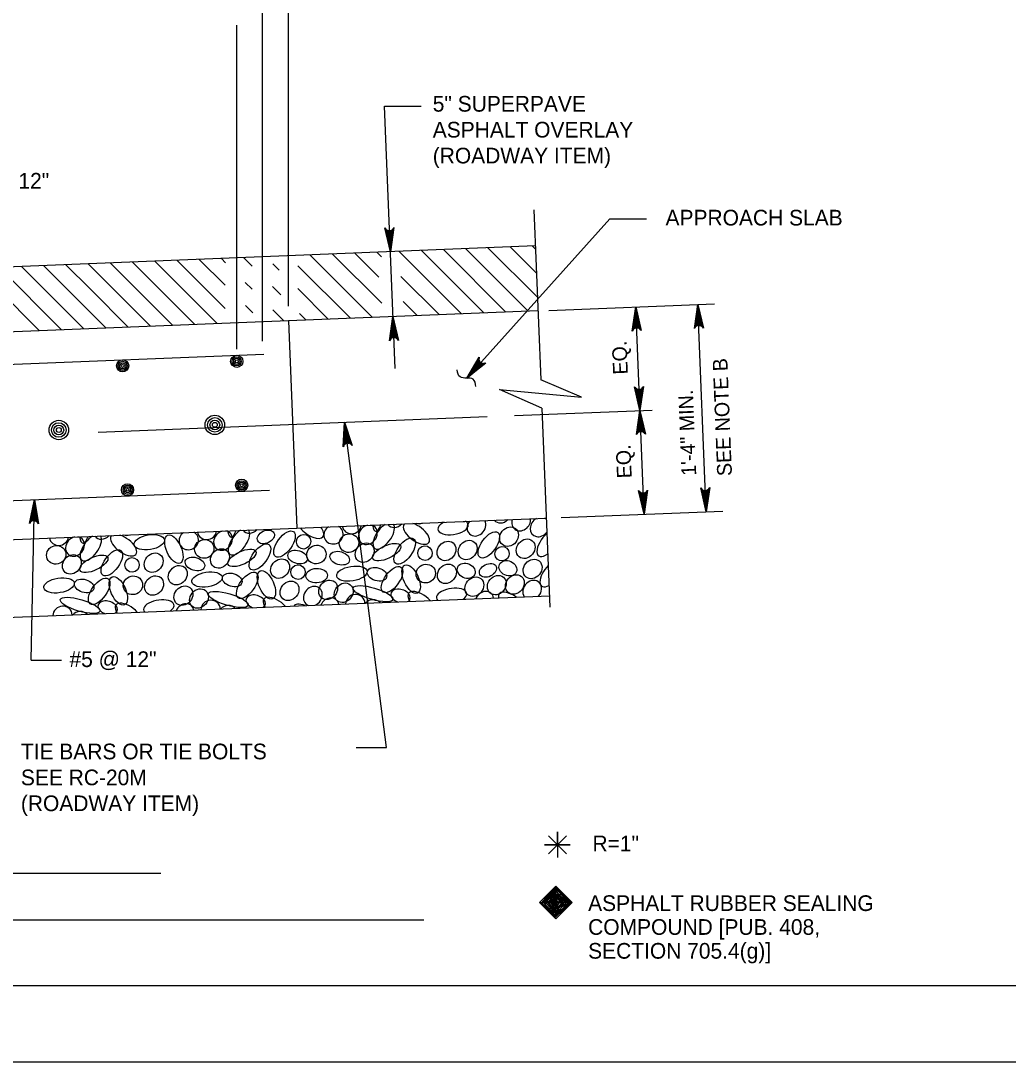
# Model space of a CAD drawing. Extents: x 638167 to 640248, y 296544 to 298920.
# Drawn here: x 638526.2 to 638719.6, y 296544.5 to 296748.5 of the extents above; entities that cross this region are included whole.
import ezdxf

# ---------------------------------------------------------------- set-up
doc = ezdxf.new("R2010")
doc.units = 0
for name, color, linetype in [('1', 7, 'Continuous'), ('50', 7, 'Continuous'), ('PLT-BNDY', 7, 'Continuous')]:
    doc.layers.add(name, color=color, linetype=linetype)

# ---------------------------------------------------------------- blocks, each defined once
blk = doc.blocks.new('BAR')
at = {"layer": '50'}
for radius in [2, 1.5, 1, 0.5]:
    blk.add_circle((0, 0), radius, dxfattribs=at)

msp = doc.modelspace()

# ---------------------------------------------------------------- linework, layer by layer
at = {"layer": '1'}
for p, q in [((638578.63, 296692.57), (638578.63, 296845.26)), ((638573.55, 296685.73), (638573.55, 296754.42)), ((638568.47, 296684.17), (638568.47, 296747.61)), ((638599.49, 296680.39), (638597.43, 296731.73)), ((638597.43, 296731.73), (638604.6, 296731.73)), ((638626.69, 296711.43), (638628.02, 296678.11)), ((638613.52, 296678.48), (638641.55, 296709.65)), ((638641.55, 296709.65), (638648.71, 296709.65)), ((638626.97, 296704.36), (638394.6, 296695.06)), ((638625.56, 296691.59), (638613.34, 296703.81)), ((638627.38, 296694.3), (638617.69, 296703.99)), ((638627.19, 296699.02), (638622.05, 296704.16)), ((638627, 296703.73), (638626.4, 296704.33)), ((638566.19, 296696.66), (638561.13, 296701.72)), ((638566.31, 296701.06), (638565.48, 296701.9)), ((638571.5, 296700.4), (638569.83, 296702.07)), ((638595.1, 296690.37), (638582.88, 296702.59)), ((638596.87, 296693.14), (638587.23, 296702.77)), ((638596.31, 296698.22), (638591.59, 296702.94)), ((638596.81, 296702.25), (638595.94, 296703.12)), ((638603.18, 296700.4), (638600.29, 296703.29)), ((638616.86, 296691.24), (638604.64, 296703.46)), ((638621.21, 296691.42), (638608.99, 296703.64)), ((638529.83, 296687.76), (638517.61, 296699.98)), ((638534.18, 296687.94), (638521.96, 296700.16)), ((638538.54, 296688.11), (638526.31, 296700.33)), ((638539.83, 296691.34), (638530.67, 296700.5)), ((638539.83, 296695.87), (638535.02, 296700.68)), ((638539.83, 296700.4), (638539.37, 296700.85)), ((638551.59, 296688.63), (638539.83, 296700.4)), ((638555.94, 296688.81), (638543.72, 296701.03)), ((638560.29, 296688.98), (638548.07, 296701.2)), ((638564.64, 296689.15), (638552.42, 296701.37)), ((638566.22, 296692.1), (638556.77, 296701.55)), ((638576.81, 296699.61), (638575.54, 296700.89)), ((638590.75, 296690.2), (638580.47, 296700.48)), ((638612.51, 296691.07), (638603.18, 296700.4)), ((638608.16, 296690.89), (638600.64, 296698.41)), ((638547.24, 296688.46), (638539.83, 296695.87)), ((638571.5, 296695.87), (638570.15, 296697.23)), ((638577.14, 296694.76), (638575.49, 296696.41)), ((638586.4, 296690.02), (638580.42, 296696)), ((638627.48, 296691.67), (638334.79, 296679.96)), ((638571.6, 296691.25), (638570.17, 296692.67)), ((638577.7, 296689.68), (638575.52, 296691.86)), ((638603.81, 296690.72), (638601.05, 296693.48)), ((638629.62, 296691.75), (638662.04, 296693.05)), ((638629.62, 296691.75), (638662.04, 296693.05)), ((638648.27, 296651.83), (638646.64, 296692.43)), ((638660.43, 296652.31), (638658.81, 296692.92)), ((638542.89, 296688.28), (638539.83, 296691.34)), ((638578.63, 296689.71), (638580.25, 296649.11)), ((638582.05, 296689.85), (638580.75, 296691.15)), ((638292.39, 296671.91), (638573.81, 296683.16)), ((638622.91, 296671.15), (638649.82, 296672.22)), ((638628.25, 296672.57), (638629.8, 296633.6)), ((638541.37, 296667.89), (638617.51, 296670.93)), ((638597.78, 296606.09), (638589.61, 296669.82)), ((638286.81, 296644.99), (638574.87, 296656.52)), ((638528.19, 296623.24), (638528.84, 296654.67)), ((638283.35, 296637.23), (638629.11, 296651.06)), ((638632.02, 296651.18), (638663.68, 296652.44)), ((638268.72, 296621.39), (638629.72, 296635.83)), ((638528.19, 296623.24), (638534.13, 296623.24)), ((638591.84, 296606.09), (638597.78, 296606.09)), ((638631.29, 296587.06), (638631.29, 296587.06)), ((638290.29, 296581.53), (638553.61, 296581.53)), ((638630.95, 296575.73), (638630.95, 296575.73)), ((638240.28, 296572.39), (638605.1, 296572.39)), ((638205.78, 296559.48), (638991.78, 296559.48))]:
    msp.add_line(p, q, dxfattribs=at)
for points in [[(638598.57, 296703.22), (638597.51, 296707.88), (638597.64, 296707.7), (638597.77, 296707.53), (638597.93, 296707.44), (638598.09, 296707.35), (638598.25, 296707.33), (638598.41, 296707.31), (638598.57, 296707.35), (638598.72, 296707.38), (638598.88, 296707.48), (638599.03, 296707.58), (638599.15, 296707.76), (638599.27, 296707.95), (638598.57, 296703.22), (638599.15, 296707.76), (638599.03, 296707.58), (638598.57, 296703.22), (638598.88, 296707.48), (638598.72, 296707.38), (638598.57, 296703.22), (638598.57, 296707.35), (638598.41, 296707.31), (638598.57, 296703.22), (638598.25, 296707.33), (638598.09, 296707.35), (638598.57, 296703.22), (638597.93, 296707.44), (638597.77, 296707.53), (638598.57, 296703.22), (638597.64, 296707.7)], [(638646.64, 296692.43), (638647.71, 296687.77), (638647.58, 296687.95), (638647.45, 296688.13), (638647.28, 296688.21), (638647.12, 296688.3), (638646.96, 296688.32), (638646.81, 296688.34), (638646.65, 296688.31), (638646.49, 296688.28), (638646.34, 296688.18), (638646.19, 296688.08), (638646.07, 296687.89), (638645.95, 296687.7), (638646.64, 296692.43), (638646.07, 296687.89), (638646.19, 296688.08), (638646.64, 296692.43), (638646.34, 296688.18), (638646.49, 296688.28), (638646.64, 296692.43), (638646.65, 296688.31), (638646.81, 296688.34), (638646.64, 296692.43), (638646.96, 296688.32), (638647.12, 296688.3), (638646.64, 296692.43), (638647.28, 296688.21), (638647.45, 296688.13), (638646.64, 296692.43), (638647.58, 296687.95)], [(638658.81, 296692.92), (638659.87, 296688.26), (638659.74, 296688.44), (638659.61, 296688.61), (638659.45, 296688.7), (638659.29, 296688.79), (638659.13, 296688.81), (638658.97, 296688.83), (638658.81, 296688.79), (638658.66, 296688.76), (638658.5, 296688.66), (638658.35, 296688.56), (638658.23, 296688.38), (638658.11, 296688.19), (638658.81, 296692.92), (638658.23, 296688.38), (638658.35, 296688.56), (638658.81, 296692.92), (638658.5, 296688.66), (638658.66, 296688.76), (638658.81, 296692.92), (638658.81, 296688.79), (638658.97, 296688.83), (638658.81, 296692.92), (638659.13, 296688.81), (638659.29, 296688.79), (638658.81, 296692.92), (638659.45, 296688.7), (638659.61, 296688.61), (638658.81, 296692.92), (638659.74, 296688.44)], [(638599.08, 296690.53), (638600.15, 296685.87), (638600.02, 296686.05), (638599.89, 296686.22), (638599.72, 296686.31), (638599.56, 296686.4), (638599.4, 296686.42), (638599.25, 296686.44), (638599.09, 296686.41), (638598.93, 296686.37), (638598.78, 296686.27), (638598.63, 296686.17), (638598.51, 296685.99), (638598.39, 296685.8), (638599.08, 296690.53), (638598.51, 296685.99), (638598.63, 296686.17), (638599.08, 296690.53), (638598.78, 296686.27), (638598.93, 296686.37), (638599.08, 296690.53), (638599.09, 296686.41), (638599.25, 296686.44), (638599.08, 296690.53), (638599.4, 296686.42), (638599.56, 296686.4), (638599.08, 296690.53), (638599.72, 296686.31), (638599.89, 296686.22), (638599.08, 296690.53), (638600.02, 296686.05)], [(638613.52, 296678.48), (638615.96, 296682.59), (638615.93, 296682.37), (638615.91, 296682.15), (638615.96, 296681.98), (638616.02, 296681.8), (638616.12, 296681.68), (638616.22, 296681.56), (638616.36, 296681.47), (638616.49, 296681.39), (638616.67, 296681.35), (638616.85, 296681.32), (638617.07, 296681.37), (638617.28, 296681.43), (638613.52, 296678.48), (638617.07, 296681.37), (638616.85, 296681.32), (638613.52, 296678.48), (638616.67, 296681.35), (638616.49, 296681.39), (638613.52, 296678.48), (638616.36, 296681.47), (638616.22, 296681.56), (638613.52, 296678.48), (638616.12, 296681.68), (638616.02, 296681.8), (638613.52, 296678.48), (638615.96, 296681.98), (638615.91, 296682.15), (638613.52, 296678.48), (638615.93, 296682.37)], [(638628.25, 296672.57), (638619.93, 296676.24), (638635.98, 296674.71), (638628.02, 296678.11)], [(638647.45, 296672.13), (638646.39, 296676.79), (638646.52, 296676.61), (638646.65, 296676.44), (638646.81, 296676.35), (638646.97, 296676.26), (638647.13, 296676.24), (638647.29, 296676.22), (638647.45, 296676.25), (638647.6, 296676.29), (638647.76, 296676.39), (638647.91, 296676.49), (638648.03, 296676.67), (638648.15, 296676.86), (638647.45, 296672.13), (638648.03, 296676.67), (638647.91, 296676.49), (638647.45, 296672.13), (638647.76, 296676.39), (638647.6, 296676.29), (638647.45, 296672.13), (638647.45, 296676.25), (638647.29, 296676.22), (638647.45, 296672.13), (638647.13, 296676.24), (638646.97, 296676.26), (638647.45, 296672.13), (638646.81, 296676.35), (638646.65, 296676.44), (638647.45, 296672.13), (638646.52, 296676.61)], [(638647.45, 296672.13), (638648.52, 296667.47), (638648.39, 296667.65), (638648.26, 296667.82), (638648.1, 296667.91), (638647.93, 296668), (638647.78, 296668.02), (638647.62, 296668.04), (638647.46, 296668), (638647.31, 296667.97), (638647.15, 296667.87), (638647, 296667.77), (638646.88, 296667.59), (638646.76, 296667.4), (638647.45, 296672.13), (638646.88, 296667.59), (638647, 296667.77), (638647.45, 296672.13), (638647.15, 296667.87), (638647.31, 296667.97), (638647.45, 296672.13), (638647.46, 296668), (638647.62, 296668.04), (638647.45, 296672.13), (638647.78, 296668.02), (638647.93, 296668), (638647.45, 296672.13), (638648.1, 296667.91), (638648.26, 296667.82), (638647.45, 296672.13), (638648.39, 296667.65)], [(638589.61, 296669.82), (638591.08, 296665.27), (638590.94, 296665.43), (638590.79, 296665.6), (638590.62, 296665.67), (638590.45, 296665.74), (638590.29, 296665.75), (638590.13, 296665.75), (638589.98, 296665.71), (638589.83, 296665.66), (638589.68, 296665.55), (638589.54, 296665.44), (638589.44, 296665.24), (638589.34, 296665.04), (638589.61, 296669.82), (638589.44, 296665.24), (638589.54, 296665.44), (638589.61, 296669.82), (638589.68, 296665.55), (638589.83, 296665.66), (638589.61, 296669.82), (638589.98, 296665.71), (638590.13, 296665.75), (638589.61, 296669.82), (638590.29, 296665.75), (638590.45, 296665.74), (638589.61, 296669.82), (638590.62, 296665.67), (638590.79, 296665.6), (638589.61, 296669.82), (638590.94, 296665.43)], [(638660.43, 296652.31), (638659.36, 296656.97), (638659.5, 296656.8), (638659.63, 296656.62), (638659.79, 296656.53), (638659.95, 296656.45), (638660.11, 296656.42), (638660.27, 296656.4), (638660.42, 296656.44), (638660.58, 296656.47), (638660.73, 296656.57), (638660.89, 296656.67), (638661, 296656.86), (638661.12, 296657.04), (638660.43, 296652.31), (638661, 296656.86), (638660.89, 296656.67), (638660.43, 296652.31), (638660.73, 296656.57), (638660.58, 296656.47), (638660.43, 296652.31), (638660.42, 296656.44), (638660.27, 296656.4), (638660.43, 296652.31), (638660.11, 296656.42), (638659.95, 296656.45), (638660.43, 296652.31), (638659.79, 296656.53), (638659.63, 296656.62), (638660.43, 296652.31), (638659.5, 296656.8)], [(638648.27, 296651.83), (638647.2, 296656.48), (638647.33, 296656.31), (638647.46, 296656.13), (638647.62, 296656.05), (638647.79, 296655.96), (638647.94, 296655.94), (638648.1, 296655.92), (638648.26, 296655.95), (638648.42, 296655.98), (638648.57, 296656.08), (638648.72, 296656.18), (638648.84, 296656.37), (638648.96, 296656.55), (638648.27, 296651.83), (638648.84, 296656.37), (638648.72, 296656.18), (638648.27, 296651.83), (638648.57, 296656.08), (638648.42, 296655.98), (638648.27, 296651.83), (638648.26, 296655.95), (638648.1, 296655.92), (638648.27, 296651.83), (638647.94, 296655.94), (638647.79, 296655.96), (638648.27, 296651.83), (638647.62, 296656.05), (638647.46, 296656.13), (638648.27, 296651.83), (638647.33, 296656.31)], [(638528.84, 296654.67), (638529.62, 296649.96), (638529.5, 296650.14), (638529.38, 296650.33), (638529.22, 296650.42), (638529.07, 296650.52), (638528.91, 296650.55), (638528.75, 296650.58), (638528.6, 296650.56), (638528.44, 296650.53), (638528.28, 296650.44), (638528.12, 296650.35), (638527.99, 296650.17), (638527.86, 296650), (638528.84, 296654.67), (638527.99, 296650.17), (638528.12, 296650.35), (638528.84, 296654.67), (638528.28, 296650.44), (638528.44, 296650.53), (638528.84, 296654.67), (638528.6, 296650.56), (638528.75, 296650.58), (638528.84, 296654.67), (638528.91, 296650.55), (638529.07, 296650.52), (638528.84, 296654.67), (638529.22, 296650.42), (638529.38, 296650.33), (638528.84, 296654.67), (638529.5, 296650.14)], [(638629.51, 296588.84), (638633.07, 296585.27), (638631.29, 296587.06), (638633.07, 296588.84), (638629.51, 296585.27), (638631.29, 296587.06), (638628.77, 296587.06), (638633.81, 296587.06), (638631.29, 296587.06), (638631.29, 296589.58), (638631.29, 296584.54)], [(638630.95, 296578.93), (638627.75, 296575.73), (638630.95, 296572.53), (638634.15, 296575.73), (638630.95, 296578.93), (638628.17, 296575.72), (638630.87, 296572.84), (638633.84, 296575.72), (638630.96, 296578.47), (638628.56, 296575.76), (638630.92, 296573.24), (638633.4, 296575.63), (638630.92, 296578.07), (638628.95, 296575.76), (638631, 296573.63), (638633.01, 296575.68), (638630.87, 296577.55), (638629.39, 296575.72), (638630.96, 296574.06), (638632.57, 296575.68), (638630.87, 296577.11), (638629.87, 296575.76), (638630.92, 296574.5), (638632.14, 296575.59), (638630.96, 296576.85), (638630.18, 296575.85), (638631, 296574.94), (638631.61, 296575.55), (638631.13, 296576.29), (638630.57, 296575.81), (638630.96, 296575.33), (638631.27, 296575.55), (638631.05, 296575.76), (638631, 296578.68), (638633.92, 296575.68), (638627.91, 296575.68), (638630.96, 296573.02), (638630.92, 296578.51), (638632.66, 296574.89), (638630.52, 296577.94), (638631.66, 296574.02), (638629.74, 296577.2), (638631.13, 296573.63), (638629.17, 296576.37), (638630.65, 296573.5), (638628.78, 296575.33), (638631.92, 296577.42), (638629.74, 296574.46), (638632.57, 296576.68), (638630.83, 296573.19), (638633.66, 296575.63), (638630.57, 296574.41), (638630.87, 296578.64), (638628.34, 296575.63), (638631, 296577.46), (638633.44, 296575.76), (638631.27, 296578.25)]]:
    msp.add_lwpolyline(points, dxfattribs=at)
for centre, major_axis, ratio, start_param, end_param in [((638620.42, 296652.01), (1.29, 1.57), 0.844245, 2.967408, 4.603431), ((638624.2, 296650.47), (1.29, 1.57), 0.844245, 2.008108, 5.562731), ((638627.81, 296649.31), (1.29, 1.57), 0.844245, 1.11244, 4.773193), ((638627.81, 296649.31), (1.29, 1.57), 0.844245, 6.27398, 6.458399), ((638568.91, 296646.41), (-1.76, -2.44), 0.479042, 3.984367, 9.301958), ((638571.24, 296650), (1.29, 1.57), 0.844245, 2.937326, 4.633513), ((638582.95, 296649.19), (-2.44, 1.76), 0.479042, 1.014341, 4.173787), ((638587.43, 296647.82), (-1.75, -0.78), 0.948581, 4.858014, 10.05193), ((638591.02, 296649.82), (-1.75, -0.78), 0.948581, 6.041055, 8.868889), ((638594.16, 296647.79), (1.29, 1.57), 0.844245, 0.812597, 6.758242), ((638597.27, 296647.55), (-1.76, -2.44), 0.479042, 3.984367, 9.301958), ((638596.16, 296652.49), (0.45, 4.03), 0.282192, 2.36721, 4.002176), ((638599.6, 296651.14), (1.29, 1.57), 0.844245, 2.937326, 4.633513), ((638603.67, 296648.04), (-2.44, 1.76), 0.479042, 6.144575, 11.609923), ((638604.48, 296651.87), (1.29, 1.57), 0.844245, 3.456732, 4.114107), ((638610.86, 296649.29), (-2.97, -0.48), 0.479042, 5.260141, 9.956857), ((638610.1, 296652.81), (-1.76, -2.44), 0.479042, 0.238343, 0.481611), ((638613.37, 296652.31), (1.29, 1.57), 0.844245, 3.627473, 3.943366), ((638615.44, 296649.45), (1.29, 1.57), 0.844245, 1.619643, 5.951196), ((638533.66, 296647.53), (-1.75, -0.78), 0.948581, 6.041055, 8.868889), ((638536.8, 296645.49), (1.29, 1.57), 0.844245, 0.812597, 6.758242), ((638539.91, 296645.25), (-1.76, -2.44), 0.479042, 3.984367, 9.301958), ((638538.8, 296650.19), (0.45, 4.03), 0.282192, 2.36721, 4.002176), ((638542.25, 296648.84), (1.29, 1.57), 0.844245, 2.937326, 4.633513), ((638546.32, 296645.75), (-2.44, 1.76), 0.479042, 6.144575, 11.609923), ((638547.13, 296649.58), (1.29, 1.57), 0.844245, 3.456732, 4.114107), ((638559.07, 296646.69), (-1.75, -0.78), 0.948581, 4.858014, 10.05193), ((638562.66, 296648.69), (-1.75, -0.78), 0.948581, 6.041055, 8.868889), ((638565.8, 296646.65), (1.29, 1.57), 0.844245, 0.812597, 6.758242), ((638567.8, 296651.35), (0.45, 4.03), 0.282192, 2.36721, 4.002176), ((638629.39, 296646.1), (-1.76, -2.44), 0.479042, 4.204006, 7.267307), ((638629.98, 296640.16), (-1.76, -2.44), 0.479042, 4.365569, 7.105744), ((638626.35, 296636.94), (1.29, 1.57), 0.844245, 4.644979, 9.209045), ((638583.39, 296635.76), (1.29, 1.57), 0.844245, 4.147339, 9.706685), ((638600.56, 296635.78), (1.88, -0.58), 0.646802, 5.825434, 10.881517), ((638604.58, 296634.56), (-2.44, 1.76), 0.479042, 4.285286, 7.186027), ((638610.57, 296635.83), (-2.97, -0.48), 0.479042, 2.351329, 6.582484), ((638616.97, 296634.78), (1.29, 1.57), 0.844245, 5.644884, 8.209141), ((638622.29, 296634.44), (-2.44, 1.76), 0.479042, 4.69169, 6.779622), ((638543.21, 296633.49), (1.88, -0.58), 0.646802, 5.825434, 10.881517), ((638547.23, 296632.27), (-2.44, 1.76), 0.479042, 4.285286, 7.186027), ((638553.22, 296633.54), (-2.97, -0.48), 0.479042, 2.351329, 6.582484), ((638563.35, 296633.13), (-1.75, -0.78), 0.948581, 2.768835, 5.857924), ((638572.2, 296634.65), (1.88, -0.58), 0.646802, 5.825434, 10.881517), ((638576.23, 296633.43), (-2.44, 1.76), 0.479042, 4.285286, 7.186027), ((638586.64, 296633.51), (1.29, 1.57), 0.844245, 5.676034, 8.17799), ((638591.7, 296634.26), (-1.75, -0.78), 0.948581, 2.768835, 5.857924), ((638595.13, 296633.24), (-1.75, -0.78), 0.948581, 3.464469, 5.16229), ((638534.35, 296631.97), (-1.75, -0.78), 0.948581, 2.768835, 5.857924), ((638537.78, 296630.94), (-1.75, -0.78), 0.948581, 3.464469, 5.16229), ((638558.28, 296632.38), (1.29, 1.57), 0.844245, 5.676034, 8.17799), ((638566.77, 296632.1), (-1.75, -0.78), 0.948581, 3.464469, 5.16229), ((638583.39, 296632.1), (3.63, -1.8), 0.282192, 2.12602, 3.204967)]:
    msp.add_ellipse(centre, major_axis=major_axis, ratio=ratio, start_param=start_param, end_param=end_param, dxfattribs=at)
for centre, major_axis, ratio in [((638574.18, 296647.37), (1.59, 0.79), 0.687276), ((638577.84, 296645.96), (-1.76, -2.44), 0.479042), ((638617.85, 296645.81), (-1.76, -2.44), 0.479042), ((638621.81, 296647.42), (1.29, 1.57), 0.844245), ((638551.36, 296646.32), (-2.97, -0.48), 0.479042), ((638556.17, 296644.95), (1.23, -2.74), 0.479042), ((638562.12, 296645.02), (-1.75, -0.78), 0.948581), ((638581.56, 296646.43), (-0.06, 1.43), 0.982495), ((638590.47, 296646.15), (-1.75, -0.78), 0.948581), ((638601.37, 296644.58), (-1.76, -2.44), 0.479042), ((638609.56, 296644.62), (1.29, 1.57), 0.844245), ((638613.71, 296644.8), (1.29, 1.57), 0.844245), ((638625.07, 296645.05), (1.29, 1.57), 0.844245), ((638533.12, 296643.86), (-1.75, -0.78), 0.948581), ((638544.02, 296642.29), (-1.76, -2.44), 0.479042), ((638565.19, 296643.15), (1.29, 1.57), 0.844245), ((638569.5, 296643.26), (2.71, 1.28), 0.422273), ((638573.02, 296643.45), (-1.76, -2.44), 0.479042), ((638580.4, 296643.41), (1.88, -0.58), 0.646802), ((638584.08, 296643.92), (-1.75, -0.78), 0.948581), ((638588.65, 296643.2), (1.88, -0.58), 0.646802), ((638593.54, 296644.28), (1.29, 1.57), 0.844245), ((638597.85, 296644.39), (2.71, 1.28), 0.422273), ((638605.34, 296644.19), (-0.06, 1.43), 0.982495), ((638620.46, 296644.08), (-0.06, 1.43), 0.982495), ((638536.19, 296641.99), (1.29, 1.57), 0.844245), ((638540.5, 296642.1), (2.71, 1.28), 0.422273), ((638547.99, 296641.89), (-0.06, 1.43), 0.982495), ((638552.21, 296642.32), (1.29, 1.57), 0.844245), ((638560.29, 296642.07), (1.88, -0.58), 0.646802), ((638576.97, 296641.16), (1.29, 1.57), 0.844245), ((638621.58, 296641.22), (1.64, -0.76), 0.796199), ((638626.43, 296641.08), (1.29, 1.57), 0.844245), ((638556.93, 296639.86), (1.29, 1.57), 0.844245), ((638562.67, 296639.03), (-2.97, -0.48), 0.479042), ((638570.54, 296637.88), (-1.76, -2.44), 0.479042), ((638574.29, 296637.97), (1.23, -2.74), 0.479042), ((638580.48, 296640.48), (-0.06, 1.43), 0.982495), ((638584.14, 296639.79), (2.11, 0.08), 0.671766), ((638591.03, 296640.17), (-2.97, -0.48), 0.479042), ((638595.96, 296640.06), (1.88, -0.58), 0.646802), ((638598.89, 296639.01), (-1.76, -2.44), 0.479042), ((638602.64, 296639.11), (1.23, -2.74), 0.479042), ((638605.5, 296640.18), (-1.75, -0.78), 0.948581), ((638609.64, 296640.14), (1.29, 1.57), 0.844245), ((638613.43, 296640.73), (1.64, -0.76), 0.796199), ((638617.68, 296640.81), (1.59, 0.79), 0.687276), ((638533.68, 296637.87), (-2.97, -0.48), 0.479042), ((638538.6, 296637.77), (1.88, -0.58), 0.646802), ((638541.54, 296636.72), (-1.76, -2.44), 0.479042), ((638545.29, 296636.81), (1.23, -2.74), 0.479042), ((638548.15, 296637.89), (-1.75, -0.78), 0.948581), ((638552.29, 296637.84), (1.29, 1.57), 0.844245), ((638567.6, 296638.93), (1.88, -0.58), 0.646802), ((638578.82, 296636.8), (1.29, 1.57), 0.844245), ((638586.39, 296636.99), (1.29, 1.57), 0.844245), ((638589.43, 296636.43), (1.29, 1.57), 0.844245), ((638615.02, 296637.62), (1.29, 1.57), 0.844245), ((638619.41, 296637.93), (1.29, 1.57), 0.844245), ((638622.95, 296638.04), (1.29, 1.57), 0.844245), ((638558.03, 296635.86), (1.29, 1.57), 0.844245), ((638561.08, 296635.29), (1.29, 1.57), 0.844245), ((638566.81, 296635.11), (3.89, -1.14), 0.282192), ((638595.17, 296636.24), (3.89, -1.14), 0.282192), ((638537.81, 296633.95), (3.89, -1.14), 0.282192)]:
    msp.add_ellipse(centre, major_axis=major_axis, ratio=ratio, dxfattribs=at)
msp.add_spline([(638615.33, 296676.82), (638614.79, 296678.26), (638612.23, 296678.7), (638611.66, 296680.07)], degree=3, dxfattribs=at)
at = {"layer": 'PLT-BNDY'}
msp.add_lwpolyline([(638166.78, 297138.48), (639007.78, 297138.48), (639007.78, 296544.48), (638166.78, 296544.48)], close=True, dxfattribs=at)

# ---------------------------------------------------------------- block references
at = {"layer": '1'}
for p, xscale, yscale, rotation in [((638546.13, 296680.87), 0.5953136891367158, 0.5953136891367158, -82.05765865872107), ((638568.48, 296681.76), 0.5953136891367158, 0.5953136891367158, -82.05765865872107), ((638547.1, 296656.6), 0.5953136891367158, 0.5953136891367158, -82.05765865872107), ((638569.45, 296657.49), 0.5953136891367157, 0.5953136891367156, -87.70938995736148)]:
    msp.add_blockref('BAR', p, dxfattribs=dict(at, xscale=xscale, yscale=yscale, rotation=rotation))
at = {"layer": '1', "xscale": 0.9524673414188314, "yscale": 0.9524673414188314}
for p in [(638564.19, 296669.31), (638533.63, 296668.31)]:
    msp.add_blockref('BAR', p, dxfattribs=at)

# ---------------------------------------------------------------- texts
at = {"layer": '1'}
for s, p in [('5" SUPERPAVE', (638606.87, 296730.67)), ('ASPHALT OVERLAY', (638606.87, 296725.6)), ('(ROADWAY ITEM)', (638606.87, 296720.53)), ('#6 @ 12"', (638514.7, 296715.6)), ('APPROACH SLAB', (638652.46, 296708.37)), ('R=1"', (638638.15, 296585.79)), ('ASPHALT RUBBER SEALING', (638637.3, 296574.09)), ('COMPOUND [PUB. 408,', (638637.3, 296569.42)), ('SECTION 705.4(g)]', (638637.3, 296564.75))]:
    msp.add_text(s, height=3.072, dxfattribs=at).set_placement(p)
for s, height, rotation, p in [('EQ.', 2.88, 92.2906, (638645.09, 296679.22)), ('SEE NOTE B', 2.88, 92.2906, (638665.48, 296659.34)), ('1\'-4" MIN.', 2.88, 92.2906, (638658.49, 296659.4)), ('EQ.', 2.88, 92.2906, (638645.85, 296658.9)), ('#5 @ 12"', 3.072, 360, (638535.72, 296621.88)), ('TIE BARS OR TIE BOLTS', 3.072, 360, (638526.2, 296603.8)), ('SEE RC-20M', 3.072, 360, (638526.2, 296598.72)), ('(ROADWAY ITEM)', 3.072, 360, (638526.2, 296593.65))]:
    msp.add_text(s, height=height, rotation=rotation, dxfattribs=at).set_placement(p)

doc.saveas('drawing.dxf')
